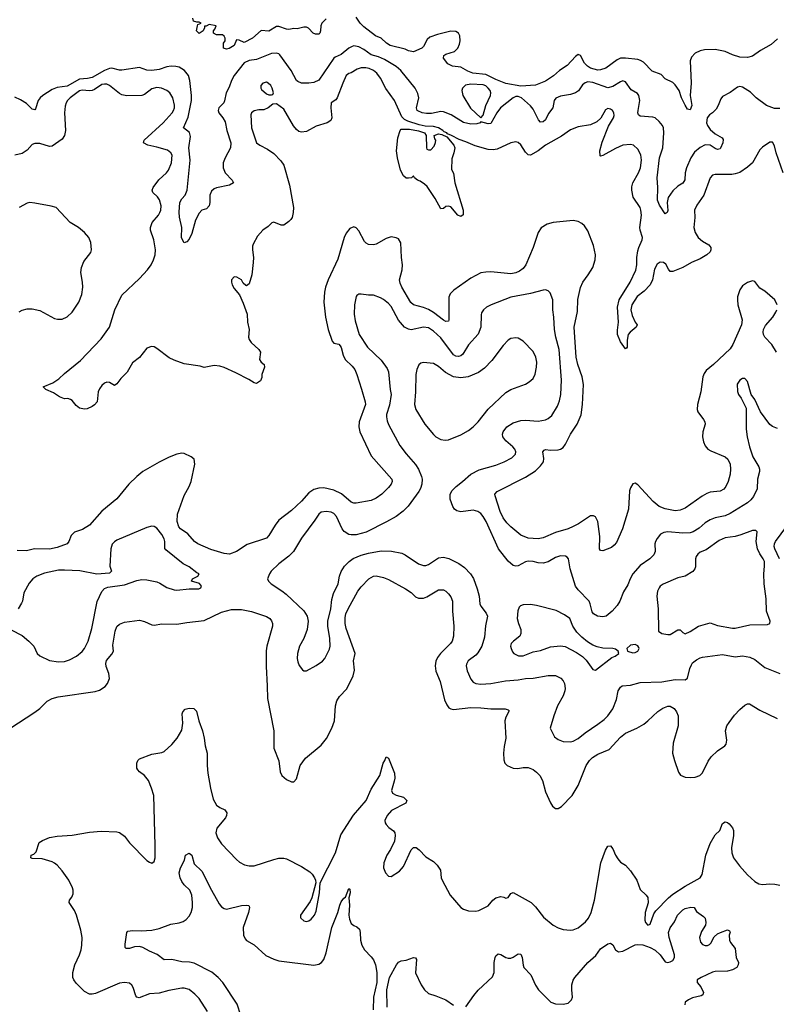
# Model space of a CAD drawing. Header units: inches. Extents: x 1771504 to 1971212, y 471788 to 643615.
# Tile 360 of 587: x 1892210 to 1898281, y 560294 to 568198. Entities that reach past the tile are written whole.
import ezdxf

# ---------------------------------------------------------------- set-up
doc = ezdxf.new("R2010")
doc.units = ezdxf.units.IN
doc.header["$MEASUREMENT"] = 0
doc.layers.add('B8596', color=7, linetype='Continuous')

msp = doc.modelspace()

# ---------------------------------------------------------------- linework, layer by layer
at = {"layer": 'B8596', "color": 5}
for points, elevation in [([(1894670, 568205.2), (1894634.8, 568170), (1894626.8, 568150), (1894624.7, 568110), (1894618, 568090), (1894610, 568082), (1894583.1, 568083.1), (1894566, 568090), (1894528, 568130), (1894510, 568139), (1894490, 568139), (1894435.3, 568124.7), (1894410, 568128.7), (1894370, 568119.3), (1894350, 568122), (1894290, 568143.7), (1894270, 568142.7), (1894210, 568107), (1894148.1, 568111.9), (1894077.3, 568050), (1894010, 568016), (1893970, 568035.3), (1893950, 568038), (1893931.3, 567990), (1893890, 567966), (1893870, 567962), (1893846, 567970), (1893846, 568010), (1893858, 568030), (1893858, 568050), (1893850, 568066), (1893836.4, 568076.4), (1893790, 568078), (1893766, 568090), (1893766, 568110), (1893776.4, 568123.6), (1893786, 568150), (1893730, 568159), (1893707.3, 568147.3), (1893692.7, 568147.3), (1893692.7, 568132.7), (1893682, 568110), (1893650, 568088.7), (1893629, 568110), (1893635.3, 568150), (1893640.2, 568159.8), (1893666, 568170), (1893650, 568178), (1893630, 568178), (1893605.6, 568185.6), (1893599, 568210)], 340), ([(1898290, 568045.6), (1898240.4, 567999.6), (1898154.9, 567950), (1898090, 567905.8), (1898050, 567893.7), (1897990, 567898.2), (1897930, 567917.2), (1897870, 567943.6), (1897790, 567958.4), (1897704, 567956), (1897670, 567947.9), (1897630, 567929), (1897601.4, 567898.6), (1897590.8, 567869.2), (1897597.2, 567690), (1897591.4, 567590), (1897603.7, 567510), (1897590, 567475.1), (1897570, 567481.2), (1897550, 567512.7), (1897519.7, 567570), (1897500.9, 567630), (1897470, 567675.3), (1897450, 567693.5), (1897390, 567723.6), (1897357.8, 567757.8), (1897284.6, 567784.6), (1897216.5, 567856.5), (1897192, 567872), (1897170, 567879.4), (1897070, 567889.9), (1897030, 567888.3), (1897003, 567877), (1896913.1, 567810), (1896870, 567795.4), (1896850, 567793.9), (1896790, 567809.3), (1896766, 567826), (1896743.4, 567850), (1896710, 567909.6), (1896690, 567919.6), (1896670, 567903.5), (1896602.1, 567830), (1896540.2, 567790), (1896493.3, 567746.7), (1896430, 567704.3), (1896350, 567673.6), (1896230, 567665.9), (1896110, 567687.2), (1896030, 567717.9), (1895950, 567758.1), (1895846, 567770), (1895805.2, 567785.2), (1895750, 567816), (1895684.1, 567824.1), (1895644.8, 567844.8), (1895609.5, 567889.5), (1895613.2, 567910), (1895630, 567920.5), (1895697.8, 567942.2), (1895725.8, 567970), (1895738.8, 568001.2), (1895743.9, 568030), (1895741, 568070), (1895730.5, 568090.5), (1895710, 568104.6), (1895670, 568105), (1895561.5, 568078.5), (1895502.3, 568057.7), (1895480.7, 568039.3), (1895450, 567984), (1895436, 567970), (1895370, 567941.2), (1895330.6, 567949.4), (1895302.9, 567962.9), (1895182.7, 567990), (1895152.3, 568010), (1895110, 568049.6), (1895066, 568070), (1894970, 568140.4), (1894941.5, 568170), (1894910, 568218.4)], 340), ([(1898310, 567486.4), (1898265.9, 567485.9), (1898202.7, 567510), (1898119.5, 567570), (1898075.4, 567615.4), (1898010, 567656.3), (1897990, 567662.4), (1897970, 567656.2), (1897910, 567614), (1897850, 567581.2), (1897835.8, 567564.2), (1897815.3, 567510), (1897798.7, 567481.3), (1897770.5, 567450), (1897746.1, 567433.9), (1897726.3, 567410), (1897722.2, 567370), (1897729.3, 567350), (1897750, 567317.3), (1897790, 567281.2), (1897848.2, 567250), (1897855.4, 567235.4), (1897852.6, 567210), (1897834.1, 567165.9), (1897830, 567160.7), (1897810, 567155.4), (1897790, 567163.5), (1897750, 567191.8), (1897710, 567195), (1897670, 567173.5), (1897625.4, 567134.5), (1897594.8, 567090), (1897560.9, 567010), (1897550.9, 566970), (1897546, 566914), (1897540.2, 566899.8), (1897530, 566885.4), (1897490, 566861), (1897450, 566823.5), (1897412.4, 566770), (1897404.6, 566730), (1897410, 566666), (1897404.7, 566650), (1897390, 566639), (1897343, 566710), (1897328.7, 566750), (1897331.7, 566850), (1897325.4, 566930), (1897345.3, 567090), (1897371.2, 567170), (1897378.9, 567290), (1897376.4, 567330), (1897368.6, 567348.6), (1897342, 567382), (1897310, 567409.5), (1897290, 567416.2), (1897190, 567424), (1897175.1, 567435.1), (1897169.8, 567449.8), (1897171.8, 567470), (1897187.1, 567550), (1897179.1, 567590), (1897166.5, 567606.5), (1897116.4, 567636.4), (1897070, 567699.3), (1897062.5, 567702.5), (1897050, 567706.6), (1897030, 567699.5), (1896970, 567661), (1896930, 567650.9), (1896810, 567693.8), (1896770, 567698.2), (1896748.6, 567691.4), (1896725.9, 567674.1), (1896693.1, 567626.9), (1896670.1, 567609.9), (1896630, 567597.7), (1896550, 567585.4), (1896511.6, 567568.5), (1896498.7, 567550), (1896488.9, 567490), (1896453.6, 567446.4), (1896430, 567395.6), (1896410, 567378.9), (1896390, 567376.9), (1896373.6, 567393.6), (1896330, 567480.5), (1896307.5, 567507.5), (1896236.3, 567570), (1896210, 567581.4), (1896190, 567580.8), (1896170, 567571.7), (1896069.2, 567490), (1896038.2, 567450), (1895990, 567365.1), (1895970, 567362), (1895910, 567378), (1895904.7, 567370), (1895878.7, 567361.3), (1895830, 567360.4), (1895770, 567372), (1895673.4, 567433.4), (1895610, 567458.2), (1895590, 567461), (1895514, 567446), (1895474.5, 567445.5), (1895440.5, 567450), (1895405.7, 567465.7), (1895399.8, 567470), (1895394, 567490), (1895413.7, 567570), (1895405.6, 567605.6), (1895382, 567650), (1895267.9, 567790), (1895230, 567823.5), (1895138.4, 567878.4), (1895090, 567900.4), (1895030, 567915.6), (1894970, 567959.4), (1894930, 567980.4), (1894891.9, 567988.1), (1894876.5, 567983.5), (1894850, 567968.6), (1894790, 567919.3), (1894742, 567898), (1894730, 567888.7), (1894610, 567713), (1894570, 567693), (1894531.1, 567688.9), (1894470, 567689.3), (1894442, 567702), (1894431.5, 567711.5), (1894388.6, 567790), (1894296.7, 567916.7), (1894290, 567923.5), (1894270, 567929.8), (1894230, 567926.4), (1894110, 567879.2), (1894050, 567869.9), (1894010, 567851.7), (1893930, 567749.8), (1893909.3, 567710.7), (1893890, 567656.4), (1893867.4, 567610), (1893854.3, 567545.7), (1893846.5, 567530), (1893807.9, 567490), (1893801.5, 567470), (1893806.5, 567450), (1893840.3, 567410), (1893858.1, 567378.1), (1893871, 567310), (1893905.3, 567210), (1893901.7, 567170), (1893858.4, 567090), (1893843.8, 567050), (1893842, 567010), (1893859.1, 566970), (1893914.8, 566910), (1893926, 566890), (1893892, 566870), (1893790.2, 566849.8), (1893770, 566840.5), (1893750, 566822.9), (1893734.6, 566790), (1893736, 566730), (1893730, 566704), (1893710, 566681.2), (1893670, 566669.3), (1893650, 566646), (1893620.3, 566590), (1893590, 566482), (1893570, 566435.3), (1893550, 566415.3), (1893530, 566408), (1893515.3, 566430), (1893509.3, 566450), (1893512, 566530), (1893492.6, 566612.6), (1893490, 566654), (1893496, 566730), (1893510, 566760.4), (1893537.4, 566790), (1893554, 566830), (1893576.7, 567070), (1893568.1, 567170), (1893581.5, 567261.5), (1893573.2, 567293.2), (1893523, 567330), (1893562.9, 567417.2), (1893587.1, 567550), (1893588.5, 567588.5), (1893575.3, 567710), (1893563, 567750), (1893531.6, 567790), (1893490, 567816.2), (1893463.7, 567823.7), (1893425.9, 567825.9), (1893390, 567818.9), (1893330, 567797.7), (1893270.4, 567790.4), (1893230, 567793.3), (1893170, 567814.2), (1893030, 567793.6), (1893010, 567793.5), (1892950, 567808.7), (1892930, 567806.3), (1892890, 567790.9), (1892790, 567734.6), (1892753.6, 567726.4), (1892690, 567722.1), (1892590, 567665.6), (1892510, 567655), (1892470, 567639.1), (1892394.5, 567590), (1892374, 567570), (1892359, 567550), (1892337.6, 567482.4), (1892330, 567474), (1892310, 567481), (1892264.3, 567524.3), (1892215.9, 567555.9), (1892170, 567577.5)], 360), ([(1898335.8, 566970), (1898279.8, 567130), (1898265.6, 567185.6), (1898250, 567216), (1898230, 567216.2), (1898170, 567174.5), (1898150, 567154), (1898091.2, 567048.8), (1898050, 567013.5), (1897990, 566972.3), (1897950, 566959.8), (1897923.4, 566956.6), (1897790, 566956.3), (1897770, 566949.5), (1897750.3, 566929.7), (1897698.5, 566790), (1897643.1, 566710), (1897625.3, 566670), (1897628.5, 566610), (1897620.3, 566530), (1897630.2, 566490), (1897655.6, 566450), (1897690, 566420.3), (1897740.5, 566390), (1897756.4, 566370), (1897757.1, 566350), (1897750, 566334), (1897724.9, 566310), (1897670, 566277.7), (1897600.7, 566250), (1897530, 566208), (1897450, 566177), (1897430, 566177.2), (1897415.1, 566195.1), (1897395.3, 566235.3), (1897377.2, 566250), (1897350, 566251.1), (1897325.2, 566234.8), (1897304.2, 566195.8), (1897287.3, 566110), (1897270.1, 566069.9), (1897220.6, 566019.4), (1897164.2, 565975.8), (1897122.8, 565910), (1897114.4, 565870), (1897123.4, 565823.4), (1897148.9, 565768.9), (1897164, 565750), (1897157.3, 565730), (1897109.2, 565690.8), (1897093.7, 565670), (1897084.4, 565624.4), (1897084.7, 565570), (1897079.8, 565560.2), (1897070, 565555.3), (1897030, 565612.3), (1897007.7, 565670), (1897006.5, 565706.5), (1897014.8, 565770), (1897008.1, 565890), (1897021.5, 565950), (1897108.1, 566091.9), (1897152.8, 566187.2), (1897161.3, 566230), (1897162.9, 566290), (1897170, 566342.4), (1897177.4, 566370), (1897205, 566430), (1897207.6, 566450), (1897187.9, 566510), (1897186.2, 566530), (1897199.9, 566630), (1897195.4, 566670), (1897187.6, 566690), (1897133.8, 566773.8), (1897121, 566830), (1897122.5, 566857.6), (1897131.1, 566888.9), (1897176.1, 566970), (1897192.2, 567010), (1897200.4, 567070), (1897193.2, 567113.2), (1897170, 567158), (1897136, 567190), (1897110, 567197.4), (1897050, 567190.9), (1896990, 567164.2), (1896890, 567108), (1896870, 567103.7), (1896866.7, 567106.7), (1896865.9, 567145.9), (1896884, 567216), (1896935.7, 567344.3), (1896973.7, 567410), (1896978.9, 567430), (1896978, 567450), (1896967, 567470), (1896950, 567481.3), (1896930, 567484.7), (1896910, 567475.6), (1896873.5, 567406.5), (1896842, 567378), (1896790, 567354), (1896690, 567338), (1896630, 567314.5), (1896556.6, 567263.4), (1896430, 567191.6), (1896370, 567145.3), (1896310, 567111), (1896290, 567114.3), (1896270, 567135.1), (1896230, 567194), (1896210, 567211.5), (1896190, 567218), (1896150, 567211.1), (1896041.2, 567158.8), (1896010, 567152.7), (1895970, 567155.7), (1895864.9, 567184.9), (1895790, 567218.2), (1895735.9, 567235.9), (1895675.1, 567270), (1895642, 567282), (1895637.2, 567290), (1895617.2, 567297.2), (1895606, 567310), (1895570, 567330.6), (1895530, 567339.8), (1895464.4, 567344.4), (1895415.4, 567355.4), (1895323.9, 567383.9), (1895297, 567397), (1895277.6, 567417.6), (1895216.4, 567550), (1895147.2, 567647.2), (1895104.7, 567730), (1895076.8, 567770), (1895050, 567791.4), (1895012.8, 567807.2), (1894987.7, 567812.3), (1894950, 567811.6), (1894918.7, 567801.3), (1894870, 567771), (1894850, 567767.3), (1894830, 567749.7), (1894802.7, 567690), (1894757.8, 567570), (1894745.9, 567554.1), (1894710.3, 567529.7), (1894705.8, 567490), (1894715.2, 567410), (1894705.7, 567390), (1894676.4, 567370), (1894590, 567343.1), (1894510, 567301.8), (1894470, 567296.5), (1894450, 567302), (1894430, 567315.6), (1894405.6, 567345.6), (1894330, 567479.5), (1894270, 567524), (1894239.8, 567520.2), (1894202.8, 567490), (1894170, 567475.1), (1894130, 567475.4), (1894090, 567466), (1894070.4, 567450), (1894065.2, 567434.8), (1894070.2, 567330), (1894110, 567210.6), (1894135.5, 567190), (1894197.8, 567157.8), (1894250, 567123.1), (1894305.9, 567065.9), (1894328.1, 567030), (1894373.5, 566870), (1894406.3, 566690), (1894405.3, 566650), (1894397.1, 566610), (1894386.7, 566593.3), (1894370, 566579.3), (1894330, 566549.4), (1894308, 566550), (1894250, 566574), (1894233.2, 566566.8), (1894202.9, 566537.1), (1894162, 566510), (1894118.8, 566461.2), (1894083.1, 566396.9), (1894078.8, 566381.2), (1894077, 566350), (1894085.3, 566290), (1894084.2, 566250), (1894072, 566150), (1894050, 566078), (1894030, 566062), (1894024.7, 566064.7), (1894003.2, 566083.2), (1893988.7, 566110), (1893952.7, 566132.7), (1893930, 566133.2), (1893910.6, 566109.4), (1893908.5, 566090), (1893913.4, 566070), (1893930, 566040.7), (1893974.8, 565990), (1894003.9, 565923.9), (1894035.3, 565835.2), (1894038.7, 565770), (1894050.4, 565710), (1894047, 565650), (1894052.2, 565630), (1894067, 565607), (1894127.7, 565550), (1894142, 565530), (1894134.8, 565470), (1894148.5, 565448.5), (1894170.7, 565430), (1894173, 565410), (1894154, 565350), (1894153.4, 565326.6), (1894141, 565299), (1894110, 565279), (1894090, 565284), (1894049.4, 565309.4), (1893943.5, 565363.5), (1893850, 565407.4), (1893816.8, 565416.8), (1893770, 565421), (1893690, 565405.2), (1893658, 565418), (1893530, 565436.4), (1893450, 565464.5), (1893410, 565484.2), (1893310, 565559.7), (1893290, 565571.2), (1893266.5, 565573.5), (1893230, 565560.7), (1893172.3, 565487.7), (1893115.6, 565444.4), (1893071.3, 565370), (1893022, 565318), (1892990, 565274.5), (1892970, 565262.9), (1892930, 565287), (1892910, 565289.5), (1892890, 565280.7), (1892870, 565262.9), (1892850, 565235.1), (1892840.3, 565210), (1892831.6, 565130), (1892810, 565105.6), (1892790, 565091.8), (1892750, 565075.1), (1892730, 565072.7), (1892690, 565079), (1892661.5, 565101.5), (1892630, 565142), (1892618, 565150), (1892596.5, 565156.5), (1892570, 565155.1), (1892530, 565169.5), (1892482, 565202), (1892419, 565230), (1892399, 565250), (1892476.6, 565283.4), (1892524.7, 565315.3), (1892570, 565359.1), (1892697.5, 565462.5), (1892863.1, 565636.9), (1892929.9, 565730.1), (1892972.7, 565870), (1893030, 565986.7), (1893170, 566119.7), (1893234.2, 566190), (1893264, 566230), (1893284.5, 566270), (1893296.3, 566310), (1893299.5, 566350), (1893285, 566430), (1893259.5, 566510), (1893259.5, 566530), (1893272.7, 566570), (1893322.5, 566630), (1893334, 566650), (1893341, 566670), (1893343.9, 566703.9), (1893331.7, 566751.7), (1893315.3, 566775.3), (1893279.1, 566810), (1893273.1, 566830), (1893280.3, 566850), (1893326.5, 566913.5), (1893388.4, 566970), (1893403.9, 566990), (1893427.6, 567050), (1893432.1, 567110), (1893422.4, 567130), (1893395.1, 567150), (1893310, 567175.2), (1893238, 567190), (1893203.6, 567210), (1893209.7, 567230), (1893361.2, 567370), (1893432.4, 567450), (1893444, 567470), (1893451, 567490), (1893452.3, 567512.3), (1893439.7, 567570), (1893413.6, 567610), (1893389.4, 567630), (1893348.7, 567648.7), (1893310, 567654.8), (1893270, 567642.8), (1893210, 567597.3), (1893190.2, 567589.8), (1893070, 567587.2), (1893030, 567595.2), (1893010, 567604.7), (1892930, 567669.9), (1892910, 567679.5), (1892890, 567682), (1892870, 567677.4), (1892810, 567638.5), (1892790, 567630.9), (1892770, 567628.1), (1892710, 567633.3), (1892690, 567627.8), (1892613.8, 567570), (1892594, 567550), (1892582, 567530), (1892575, 567505), (1892569.3, 567450), (1892577.7, 567310), (1892568.2, 567270), (1892550, 567240.4), (1892470, 567182.6), (1892450, 567180.4), (1892370, 567204), (1892330, 567205.6), (1892310, 567196.2), (1892268.4, 567150), (1892230, 567124), (1892170, 567111.3)], 380), ([(1892205.9, 565854.1), (1892230, 565865.7), (1892270, 565876), (1892310, 565877.4), (1892370, 565863.1), (1892490, 565800.3), (1892513.5, 565793.5), (1892550, 565793.7), (1892590, 565813.4), (1892629.8, 565850.2), (1892684.4, 565930), (1892707.9, 565992.1), (1892716.8, 566050), (1892714.4, 566090), (1892700.3, 566170), (1892706.4, 566210), (1892724.1, 566255.9), (1892779.3, 566330), (1892786, 566350), (1892779.3, 566410), (1892764, 566450), (1892729.4, 566489.4), (1892682, 566530), (1892615.3, 566570), (1892502, 566690), (1892462, 566702), (1892330, 566726), (1892290, 566729.7), (1892270, 566725.1), (1892206, 566690)], 420), ([(1898287.6, 565910), (1898269.4, 565950), (1898190, 566018.4), (1898150, 566042.7), (1898110, 566095.6), (1898090, 566102), (1898050, 566089.7), (1898010, 566061.3), (1897987.9, 566030), (1897970, 565974), (1897969.1, 565950), (1897973.8, 565910), (1898007.2, 565790), (1898002.6, 565750), (1897931.8, 565590), (1897910, 565556.9), (1897777.3, 565430), (1897719, 565381), (1897702, 565358), (1897692.6, 565330), (1897675.3, 565210), (1897648.7, 565110), (1897647, 565070), (1897652.4, 565050), (1897698.4, 564990), (1897708.5, 564970), (1897710.4, 564950), (1897691.8, 564890), (1897690.3, 564850), (1897696.5, 564810), (1897710, 564778), (1897731.9, 564751.9), (1897756.6, 564736.6), (1897870, 564690.3), (1897891.8, 564670), (1897911.3, 564631.3), (1897914.6, 564590), (1897910.2, 564549.8), (1897894, 564490), (1897877.4, 564450), (1897861.6, 564430), (1897830, 564412.8), (1897750, 564404.5), (1897724.3, 564395.7), (1897685.6, 564374.4), (1897550, 564276.9), (1897510, 564261), (1897470, 564255.1), (1897390, 564270.7), (1897342, 564290), (1897293.5, 564330), (1897170, 564464.5), (1897150, 564478), (1897130, 564472.7), (1897110, 564439), (1897103.8, 564416.2), (1897096.1, 564270), (1897048.2, 564111.8), (1896997.8, 564002.3), (1896981.2, 563978.8), (1896958.2, 563961.8), (1896890, 563934), (1896870, 563937.2), (1896863.6, 563950), (1896864.7, 564050), (1896849.8, 564169.8), (1896830, 564207.3), (1896815.4, 564215.4), (1896790, 564214.7), (1896694.9, 564150), (1896650, 564128.6), (1896610, 564112.3), (1896510, 564082.7), (1896410, 564039.2), (1896370, 564032.1), (1896290, 564036), (1896230, 564060.5), (1896150, 564126.4), (1896119, 564159), (1896090, 564200.4), (1896064.7, 564250), (1896024.8, 564375.2), (1896023.7, 564390), (1896040.9, 564410), (1896270, 564525.2), (1896350, 564576.5), (1896390, 564616.1), (1896413.2, 564650), (1896416.1, 564676.1), (1896407.6, 564730), (1896417.4, 564742.6), (1896430, 564747.2), (1896470, 564743.2), (1896530, 564746.5), (1896550, 564751.8), (1896570, 564764.9), (1896590, 564790.5), (1896629.8, 564870), (1896683.5, 564950), (1896714.4, 565025.6), (1896727.1, 565110), (1896733.3, 565270), (1896724.6, 565330), (1896689.4, 565429.4), (1896676.5, 565490), (1896658.5, 565730), (1896685.4, 565854.6), (1896689, 565951), (1896710.6, 566049.4), (1896728.4, 566091.6), (1896772.4, 566150), (1896808.2, 566210), (1896828, 566270), (1896831.2, 566310), (1896813.8, 566386.2), (1896770, 566502.7), (1896742.3, 566542.3), (1896721.7, 566561.7), (1896690, 566577.6), (1896650, 566586), (1896490, 566571.3), (1896442.5, 566557.5), (1896393.4, 566526.6), (1896370, 566489.2), (1896330.3, 566370), (1896270.2, 566230), (1896250, 566202), (1896221, 566179), (1896190, 566165.6), (1896150, 566158), (1895990, 566173.5), (1895950, 566172.4), (1895910, 566165.1), (1895830, 566123.5), (1895693.1, 566026.9), (1895663.7, 565996.3), (1895653.1, 565970), (1895653.8, 565790), (1895650, 565779.3), (1895630, 565775.4), (1895610, 565785.8), (1895530, 565847.8), (1895490, 565870.5), (1895450, 565887.8), (1895368.6, 565908.6), (1895347.8, 565927.8), (1895275.4, 566050), (1895262.1, 566082.1), (1895258.1, 566110), (1895278.9, 566190), (1895281.6, 566230), (1895273.2, 566290), (1895267.9, 566407.9), (1895250, 566438), (1895230, 566447), (1895190, 566454), (1895150, 566440.5), (1895070, 566395.1), (1895050, 566389.7), (1895010, 566393.7), (1894990, 566403.5), (1894976.6, 566416.6), (1894930, 566502.7), (1894910, 566526.6), (1894890, 566535.1), (1894858, 566522), (1894830, 566485.2), (1894814, 566450), (1894763.4, 566276.6), (1894684.4, 566110), (1894664.4, 566050), (1894654.9, 566010), (1894649.1, 565930), (1894663.6, 565810), (1894686, 565710), (1894718.3, 565618.3), (1894730, 565601.6), (1894770, 565593), (1894780.5, 565580.5), (1894790, 565565.5), (1894804.8, 565504.8), (1894821.3, 565470), (1894877.5, 565417.5), (1894898, 565390), (1894916, 565350), (1894952.1, 565232.1), (1894982.8, 565130), (1894983.6, 565110), (1894932.8, 564970), (1894930.3, 564930), (1894940.3, 564890), (1895030, 564697.1), (1895196.4, 564510), (1895198.7, 564490), (1895190.3, 564470), (1895170, 564443), (1895115.3, 564390), (1895070, 564358.3), (1895030, 564339.8), (1894910, 564317.6), (1894890, 564318), (1894870, 564326.2), (1894791.4, 564391.4), (1894730, 564420.6), (1894650, 564439.8), (1894610, 564436.5), (1894570, 564426.6), (1894530, 564399.8), (1894470, 564332.8), (1894390, 564258.3), (1894290, 564180.5), (1894258.5, 564141.5), (1894210, 564056.2), (1894190, 564036.3), (1894034.4, 563985.6), (1893950, 563928.5), (1893893, 563907), (1893850, 563911.9), (1893744.2, 563944.2), (1893639.5, 563990), (1893611.5, 564010), (1893557.6, 564070), (1893499.6, 564110), (1893487.3, 564127.3), (1893473.1, 564170), (1893477.2, 564230), (1893530, 564378), (1893568.7, 564450), (1893584.5, 564490), (1893616.3, 564630), (1893609.4, 564670), (1893586, 564690), (1893530, 564716.9), (1893510, 564718.3), (1893470, 564711.1), (1893410, 564686.9), (1893330, 564647.1), (1893198.4, 564570), (1893150, 564531.3), (1893086, 564470), (1892988.8, 564351.2), (1892870, 564253.3), (1892770, 564141.7), (1892714.8, 564105.2), (1892650, 564085.6), (1892622.8, 564057.2), (1892604.6, 564010), (1892590.4, 563990), (1892510, 563960.9), (1892450, 563949), (1892328.2, 563951.8), (1892265.1, 563934.9), (1892190, 563938)], 420), ([(1898290, 564917.6), (1898251.7, 564931.7), (1898228.8, 564948.8), (1898154.3, 565050), (1898109, 565150), (1898079.3, 565190), (1898050, 565294), (1898030, 565317.2), (1898010, 565317.2), (1897990, 565304), (1897968.5, 565271.5), (1897970, 565214), (1897978.8, 565190), (1897999.9, 565159.9), (1898039, 565079), (1898039.5, 564910), (1898047.2, 564850), (1898067.2, 564770), (1898094.3, 564690), (1898140.7, 564610), (1898146.4, 564590), (1898146.4, 564570), (1898131.4, 564510), (1898127.5, 564432.5), (1898098.3, 564370), (1898076.7, 564343.3), (1898050, 564320.4), (1897910, 564233.1), (1897870, 564215.1), (1897790, 564199.3), (1897750, 564184.5), (1897710, 564159.2), (1897663.6, 564116.5), (1897613.6, 564086.4), (1897590, 564079.5), (1897530, 564075), (1897410, 564087.4), (1897378, 564082), (1897352.7, 564067.3), (1897325.4, 564034.6), (1897312.2, 564010), (1897307, 563990), (1897308.8, 563930), (1897298, 563902), (1897266.7, 563870), (1897190, 563815.4), (1897131.2, 563748.8), (1897108.8, 563710), (1897090, 563662.7), (1897055.4, 563604.6), (1897026, 563530), (1897005, 563495), (1896963.1, 563450), (1896914.9, 563410), (1896890, 563403.5), (1896846.3, 563410), (1896813.7, 563430), (1896804.3, 563444.3), (1896788.9, 563510), (1896778.8, 563530), (1896690, 563620.4), (1896669.8, 563650), (1896626.8, 563790), (1896612.8, 563870), (1896602.8, 563882.8), (1896590, 563891.1), (1896550, 563893.1), (1896510, 563879.8), (1896450, 563846.2), (1896410, 563835.3), (1896370, 563838.8), (1896330, 563849.8), (1896290, 563850.8), (1896270, 563845.7), (1896210, 563814.3), (1896190, 563811.2), (1896170, 563816.9), (1896130, 563852.8), (1896052.9, 563950), (1895952.7, 564170), (1895930, 564209.6), (1895910, 564232.8), (1895887, 564250), (1895850, 564260.8), (1895750, 564248.1), (1895716.4, 564256.4), (1895698.5, 564270), (1895684.5, 564290), (1895665, 564350), (1895664.8, 564390), (1895681.2, 564418.8), (1895711.1, 564450), (1895764, 564490), (1895830.5, 564549.5), (1895896.6, 564583.4), (1896030, 564622.6), (1896097, 564650), (1896158.7, 564681.3), (1896189.6, 564710), (1896191.2, 564730), (1896182.4, 564750), (1896166, 564770), (1896110, 564816.4), (1896087.9, 564850), (1896084.8, 564870), (1896089.8, 564890), (1896118.3, 564930), (1896170, 564962.8), (1896230, 564981.3), (1896270, 564983.2), (1896370, 564976), (1896430, 564985.7), (1896450, 564995.8), (1896478.7, 565021.3), (1896525.4, 565094.6), (1896541.3, 565138.7), (1896552.7, 565190), (1896556.3, 565303.7), (1896538, 565550), (1896511.3, 565650), (1896500.7, 565710), (1896495.9, 565810), (1896487.8, 565870), (1896486.9, 565950), (1896466.3, 566006.3), (1896450, 566020.9), (1896430, 566029.5), (1896410, 566027.6), (1896310, 566000.9), (1896150, 565971.8), (1895994, 565910), (1895955.5, 565890), (1895930.3, 565869.7), (1895916, 565844), (1895911.8, 565828.2), (1895911.3, 565730), (1895890, 565673.6), (1895810.8, 565589.2), (1895766.6, 565513.4), (1895750, 565499.8), (1895730, 565493.6), (1895710, 565496.2), (1895690, 565508), (1895590, 565643.5), (1895530, 565698), (1895490, 565724.1), (1895450, 565730.7), (1895350, 565709.8), (1895330, 565713.6), (1895298.9, 565730), (1895250, 565785.1), (1895190, 565895.6), (1895170, 565919.6), (1895130, 565952), (1895105.8, 565965.8), (1895050, 565986.6), (1895010, 565986.6), (1894950, 565995.6), (1894930, 565993.6), (1894915.6, 565984.4), (1894910, 565977.2), (1894895.6, 565910), (1894893.3, 565833.3), (1894901.6, 565781.6), (1894934.9, 565670), (1895001.5, 565570), (1895110, 565464.6), (1895159.3, 565399.3), (1895170, 565370.8), (1895182.4, 565230), (1895190.2, 565190), (1895176.4, 565103.6), (1895154.4, 565030), (1895152.6, 565010), (1895158.6, 564978.6), (1895169.3, 564949.3), (1895259.5, 564779.5), (1895310, 564712), (1895386.8, 564626.8), (1895409.1, 564590), (1895434.9, 564530), (1895439, 564510), (1895436.5, 564470), (1895426.5, 564433.5), (1895412.9, 564410), (1895326.2, 564293.8), (1895287.9, 564252.1), (1895230, 564211.1), (1895153.4, 564166.6), (1894990, 564084.7), (1894910, 564064), (1894870, 564062.3), (1894850, 564066), (1894813, 564090), (1894797.2, 564110), (1894753.1, 564210), (1894730, 564233.7), (1894710, 564244.4), (1894670, 564250.8), (1894630, 564244), (1894610, 564229.6), (1894578.9, 564181.1), (1894470, 564037), (1894407, 563930), (1894370, 563892.8), (1894290.2, 563829.8), (1894228, 563770), (1894213, 563750), (1894197.3, 563710), (1894206, 563690), (1894226.8, 563670), (1894314.2, 563614.2), (1894347.1, 563587.1), (1894490, 563454), (1894516.5, 563410), (1894525.3, 563370), (1894517.3, 563302.7), (1894488.7, 563230), (1894454.6, 563170), (1894438, 563110), (1894437, 563070), (1894442.3, 563042.3), (1894453.4, 563013.4), (1894478.8, 562978.8), (1894490, 562970.7), (1894510, 562970.6), (1894590, 563014), (1894640.7, 563050), (1894658, 563070), (1894696.1, 563143.9), (1894701.7, 563170), (1894699.8, 563230), (1894682.9, 563330), (1894681.4, 563370), (1894705.2, 563470), (1894715.3, 563544.7), (1894727.5, 563592.5), (1894765.6, 563670), (1894776.5, 563730), (1894790, 563768.7), (1894816.5, 563810), (1894853.5, 563850), (1894886.6, 563873.4), (1894950, 563899.9), (1895010, 563916), (1895110, 563933.3), (1895192.5, 563932.5), (1895276.2, 563916.2), (1895303, 563903), (1895410, 563830.2), (1895450, 563815.6), (1895470, 563816.9), (1895490, 563824.9), (1895570, 563877.4), (1895610, 563883.2), (1895652.3, 563872.3), (1895733.3, 563833.3), (1895779.7, 563799.7), (1895827.4, 563750), (1895851, 563711), (1895881.3, 563630), (1895897.3, 563570), (1895902, 563510), (1895910.4, 563490), (1895954, 563434), (1895962.6, 563410), (1895947.3, 563332.7), (1895938.7, 563241.3), (1895917.4, 563170), (1895885.5, 563114.5), (1895870, 563097.4), (1895809.3, 563050.7), (1895796.3, 563023.7), (1895793.1, 563010), (1895800.9, 562970), (1895830, 562903), (1895850, 562881.3), (1895870, 562870.3), (1895910, 562864.2), (1895990, 562869.2), (1896108.9, 562891.1), (1896210, 562899.1), (1896270, 562909.1), (1896330, 562911.3), (1896450, 562933.4), (1896510, 562932.4), (1896551.8, 562911.8), (1896572, 562892), (1896582.8, 562870), (1896587.4, 562830), (1896584.9, 562810), (1896571.6, 562770), (1896524.2, 562690), (1896494.9, 562610), (1896467.3, 562510), (1896500.9, 562440.9), (1896530, 562419.3), (1896570, 562404.9), (1896630, 562401.3), (1896650, 562405.3), (1896690, 562427.4), (1896746.2, 562473.8), (1896850, 562541.7), (1896899.3, 562580.7), (1896930.6, 562609.4), (1896970, 562666.7), (1896998.8, 562741.2), (1897011.1, 562810), (1897030, 562840.5), (1897045.2, 562850), (1897110, 562856.5), (1897190, 562876.9), (1897362, 562882), (1897470, 562902), (1897550, 562898.4), (1897570, 562911), (1897586.6, 562990), (1897599.8, 563020.2), (1897610, 563034.6), (1897640.4, 563059.6), (1897670, 563076.5), (1897690, 563081.8), (1897850, 563101.2), (1897950, 563083.1), (1898010, 563090.3), (1898070, 563080.3), (1898110, 563062), (1898190, 562998), (1898310, 562950.3)], 440), ([(1898282, 565530), (1898246.6, 565590), (1898188.8, 565650), (1898179.8, 565670), (1898177.2, 565690), (1898179.8, 565710), (1898195.4, 565744.6), (1898252.8, 565810), (1898278.9, 565850), (1898286, 565870)], 420), ([(1892139.9, 563299.9), (1892230, 563253.4), (1892284, 563210), (1892322, 563170), (1892350.3, 563110.3), (1892371.8, 563091.8), (1892450, 563052.7), (1892522.3, 563042.3), (1892570, 563045.7), (1892610, 563059), (1892664.2, 563090), (1892710, 563126), (1892729.7, 563150), (1892758, 563210), (1892789.7, 563310), (1892832.4, 563527.6), (1892870, 563607.3), (1892890, 563633), (1892918, 563642), (1893050, 563661.1), (1893150, 563697.1), (1893190, 563703.1), (1893230, 563700.4), (1893310, 563684.4), (1893335.1, 563675.1), (1893390, 563640.3), (1893450, 563621.1), (1893470, 563618.9), (1893570, 563630.5), (1893646, 563630), (1893662, 563638), (1893669.2, 563650), (1893651.5, 563671.5), (1893588, 563690), (1893595.3, 563710), (1893638, 563730), (1893648.7, 563750), (1893630, 563758), (1893570, 563805.8), (1893520.5, 563830), (1893381.4, 563941.4), (1893373.9, 563953.9), (1893375.3, 564010), (1893369.8, 564030), (1893350, 564065.4), (1893310, 564116.9), (1893290, 564129.7), (1893270, 564131.3), (1893230, 564122.6), (1892990, 564019.7), (1892970, 564007.3), (1892952.8, 563987.3), (1892940.3, 563950), (1892931.7, 563811.7), (1892946.8, 563770), (1892930, 563756), (1892830, 563748), (1892692.9, 563773), (1892570, 563780.5), (1892521.6, 563778.4), (1892410, 563755.1), (1892347.8, 563732.2), (1892315.8, 563710), (1892285.6, 563674.4), (1892244, 563596), (1892231.6, 563530), (1892224.7, 563515.3), (1892198.4, 563470)], 440), ([(1898305.9, 563870), (1898269.1, 563950), (1898265, 563970), (1898266.6, 563990), (1898275, 564010), (1898366.4, 564133.6)], 440), ([(1892130.9, 562509.1), (1892330, 562638.9), (1892370, 562668.9), (1892430, 562726.5), (1892470, 562750.2), (1892518.2, 562761.8), (1892814.9, 562805.1), (1892850, 562814.9), (1892895.8, 562844.2), (1892915.1, 562870), (1892929.6, 562910.4), (1892926.3, 562950), (1892904.9, 563004.9), (1892900.3, 563030), (1892907.2, 563052.8), (1892950, 563106), (1892962, 563130), (1892957.4, 563177.4), (1892975.5, 563290), (1892990, 563328.2), (1893010, 563347), (1893050, 563361.3), (1893170, 563377.1), (1893210, 563368), (1893270, 563340.4), (1893290, 563338.7), (1893350, 563348.4), (1893470, 563344.9), (1893550, 563360.3), (1893690, 563376.1), (1893830, 563440.9), (1893910, 563462.6), (1893990, 563463.2), (1894070, 563446.9), (1894190, 563408.5), (1894217.1, 563390), (1894231.3, 563371.3), (1894239.5, 563350), (1894238.9, 563330), (1894192.9, 563170), (1894188.5, 563131.5), (1894187.1, 563007.1), (1894196.5, 562850), (1894197.4, 562750), (1894250.4, 562489.7), (1894248.2, 562350), (1894288.1, 562248.1), (1894299.3, 562159.3), (1894313.4, 562130), (1894350, 562099.3), (1894390, 562078.8), (1894410, 562081), (1894430, 562104.7), (1894461.6, 562210), (1894502.9, 562270), (1894630, 562375.5), (1894672.3, 562427.7), (1894715.6, 562510), (1894736.9, 562570), (1894743.5, 562690), (1894754, 562730), (1894774.8, 562765.2), (1894833.6, 562826.4), (1894886.6, 562930), (1894897.6, 562977.6), (1894889.6, 563050.4), (1894902.7, 563110), (1894828.4, 563310), (1894821.8, 563350), (1894821.3, 563398.7), (1894827.4, 563430), (1894846, 563470), (1894923.9, 563610), (1894950, 563645.3), (1895010.7, 563709.3), (1895048.8, 563731.2), (1895070, 563734.3), (1895130, 563720.8), (1895170, 563704.9), (1895306, 563630), (1895350, 563598.9), (1895386.1, 563566.1), (1895410, 563554), (1895450, 563553.2), (1895475.8, 563564.2), (1895570, 563621.1), (1895610, 563620.3), (1895630, 563610.4), (1895652, 563590), (1895670, 563564.9), (1895683.2, 563530), (1895683.2, 563450), (1895692.6, 563330), (1895691.3, 563250), (1895679.6, 563210), (1895666.5, 563190), (1895586.3, 563110), (1895561.5, 563078.5), (1895547.8, 563050), (1895543.6, 563010), (1895550.4, 562969.6), (1895584.5, 562884.5), (1895619.4, 562739.4), (1895637.1, 562697.1), (1895654.1, 562674.1), (1895670, 562664.9), (1895690, 562661.1), (1895830, 562676.2), (1895910, 562674.7), (1895990, 562664.8), (1896106.4, 562666.4), (1896130, 562658.8), (1896137.3, 562650), (1896110, 562599), (1896102.4, 562570), (1896110.3, 562430), (1896096.7, 562363.3), (1896092.8, 562310), (1896095.6, 562255.6), (1896102, 562230), (1896121, 562210), (1896170.4, 562190.4), (1896206.4, 562186.4), (1896250, 562195.3), (1896290, 562194.6), (1896330, 562178.7), (1896358, 562158), (1896384.4, 562130), (1896404.9, 562090), (1896430, 562001), (1896470.3, 561910.3), (1896485.3, 561885.3), (1896510, 561865.5), (1896530, 561865.5), (1896558.8, 561881.2), (1896642.9, 561970), (1896690, 562050.6), (1896756.2, 562210), (1896781.8, 562250), (1896805.6, 562274.4), (1896850, 562302.2), (1896939.9, 562340.1), (1897030, 562437.3), (1897070, 562471.7), (1897160.9, 562510), (1897217, 562543), (1897250, 562568.4), (1897330, 562644.2), (1897370, 562671.8), (1897410, 562688.7), (1897430, 562688.7), (1897461.6, 562670), (1897481.6, 562641.6), (1897493.1, 562610), (1897492.9, 562530), (1897453.4, 562390), (1897448.9, 562310), (1897463.1, 562250), (1897496.7, 562156.7), (1897513.4, 562133.4), (1897550, 562117.6), (1897590, 562114), (1897630, 562116.4), (1897668.2, 562131.8), (1897688.5, 562151.5), (1897734.2, 562245.8), (1897759.3, 562280.7), (1897810, 562328.9), (1897869.5, 562370), (1897877.7, 562382.3), (1897884.7, 562415.3), (1897873.6, 562490), (1897885.6, 562530), (1897902.5, 562557.6), (1897945.1, 562614.9), (1897990, 562661.6), (1898030, 562694.9), (1898050, 562704.9), (1898065.8, 562705.8), (1898150, 562656.4), (1898289.2, 562589.2)], 420), ([(1893715.8, 560235.8), (1893650, 560340.7), (1893616.3, 560376.3), (1893570, 560412.6), (1893530, 560424.4), (1893510, 560424), (1893405.4, 560405.4), (1893330, 560384.7), (1893250, 560379.3), (1893167.2, 560347.2), (1893150, 560351.8), (1893141.8, 560361.8), (1893119.7, 560430), (1893108.7, 560448.7), (1893090, 560463), (1893050, 560469.7), (1893010, 560463.1), (1892818.8, 560381.2), (1892790, 560375), (1892770, 560375.9), (1892730, 560395.7), (1892663.1, 560463.1), (1892643.9, 560490), (1892637, 560510), (1892636.2, 560550), (1892652, 560610), (1892689, 560690), (1892701.8, 560730), (1892708.8, 560770), (1892709.8, 560830), (1892700.3, 560890), (1892666, 561010), (1892648.3, 561048.3), (1892606, 561110), (1892609.2, 561130), (1892627.2, 561152.8), (1892638, 561182), (1892638.4, 561210), (1892633.6, 561230), (1892603.6, 561290), (1892550, 561364.5), (1892510, 561412), (1892490, 561427.3), (1892470, 561438.4), (1892390, 561462.7), (1892310, 561465.2), (1892298, 561470), (1892302, 561490), (1892322, 561498), (1892341.2, 561518.8), (1892367, 561593), (1892391.5, 561608.5), (1892448.2, 561631.8), (1892510, 561643.1), (1892630, 561652.2), (1892770, 561677), (1892863.4, 561683.4), (1892990, 561678), (1893010, 561673), (1893050, 561643), (1893090.4, 561590), (1893230, 561448), (1893250, 561434), (1893270, 561427.7), (1893290, 561441), (1893297.6, 561470), (1893298, 561570), (1893286, 561970), (1893268.6, 562030), (1893243.5, 562090), (1893211.9, 562131.9), (1893170, 562159.7), (1893156.5, 562176.5), (1893149.9, 562190), (1893149.9, 562230.1), (1893157.7, 562250), (1893170, 562264.2), (1893270, 562300.9), (1893350, 562314.4), (1893370, 562323.8), (1893430, 562379.1), (1893474, 562430), (1893510, 562496), (1893517.6, 562550), (1893514.2, 562625.8), (1893518.4, 562641.6), (1893537, 562663), (1893570, 562670.6), (1893607.7, 562667.7), (1893628.2, 562648.2), (1893646.3, 562570), (1893677.4, 562490), (1893690.3, 562430), (1893697, 562370), (1893712.9, 562310), (1893712.9, 562210), (1893719.6, 562150), (1893739.6, 562030), (1893761.8, 561941.8), (1893790, 561893), (1893814.4, 561874.4), (1893854.9, 561854.9), (1893871.7, 561830), (1893870.3, 561810), (1893860.3, 561790), (1893791.5, 561708.5), (1893784.6, 561670), (1893796.5, 561630), (1893830, 561581.3), (1893950, 561457.1), (1893974.6, 561434.6), (1894014.1, 561414.1), (1894050, 561405.3), (1894090, 561406), (1894250, 561456.9), (1894290, 561466.7), (1894330, 561467.6), (1894350, 561461.7), (1894470, 561399.5), (1894537.5, 561357.5), (1894557.4, 561337.4), (1894574.8, 561310), (1894584, 561290), (1894586.8, 561270), (1894554, 561150), (1894540.9, 561119.1), (1894463, 561010), (1894462, 560990), (1894465.5, 560985.5), (1894490, 560964.9), (1894510, 560958), (1894530, 560963), (1894550, 560978), (1894575.1, 561010), (1894590, 561041), (1894615.1, 561190), (1894622, 561270), (1894744, 561510), (1894786, 561654), (1894887.2, 561812.8), (1894990.7, 561930), (1895030, 562021.3), (1895100.7, 562130), (1895127.1, 562230), (1895139.5, 562250), (1895150, 562282), (1895170, 562271.3), (1895216.5, 562150), (1895219.2, 562110), (1895215.6, 562084.4), (1895194, 562010), (1895200.5, 561990), (1895230, 561972.2), (1895290, 561956), (1895317.1, 561930), (1895308, 561910), (1895194.4, 561850), (1895158, 561810), (1895140.7, 561770), (1895142.8, 561750), (1895150, 561738), (1895173.2, 561713.2), (1895210, 561686.8), (1895220.5, 561670), (1895223.8, 561650), (1895216.7, 561603.3), (1895184.5, 561535.5), (1895155.8, 561490), (1895132.2, 561430), (1895130.4, 561390), (1895146, 561350), (1895170, 561324), (1895190, 561319.1), (1895257.2, 561362.8), (1895290, 561401), (1895350, 561534.8), (1895370, 561554), (1895390, 561554), (1895414.7, 561534.7), (1895470, 561477.3), (1895530, 561440.5), (1895560.7, 561410), (1895587.3, 561370), (1895593, 561310), (1895599.3, 561290), (1895664.4, 561170), (1895750, 561070.8), (1895770, 561057.3), (1895810, 561044), (1895870, 561040.7), (1895893.8, 561046.2), (1895970, 561085.5), (1896006.6, 561130), (1896030, 561148), (1896070, 561158.4), (1896094.6, 561154.6), (1896110, 561146), (1896129.2, 561150.8), (1896150, 561182.8), (1896170, 561190.4), (1896313, 561110), (1896350, 561075.5), (1896412.3, 560992.3), (1896490, 560930.5), (1896530, 560908.2), (1896570, 560895.5), (1896630, 560890.5), (1896650, 560892.7), (1896690, 560908.2), (1896750, 560954.9), (1896774.1, 560985.9), (1896794.8, 561030), (1896821.2, 561130), (1896873.5, 561430), (1896910, 561530.7), (1896930, 561562.8), (1896950, 561566.8), (1896970, 561542.8), (1896992.2, 561490), (1897010, 561460.5), (1897030, 561436.3), (1897070, 561410.4), (1897110, 561366), (1897160.9, 561290), (1897190, 561214.9), (1897237.6, 561170), (1897250.2, 561150.2), (1897252.6, 561107.4), (1897228.9, 561030), (1897225.3, 560970), (1897230.6, 560950), (1897250, 560930.6), (1897270, 560936.3), (1897299.8, 561020.2), (1897314.4, 561045.6), (1897415.5, 561150), (1897450, 561178.6), (1897550, 561242), (1897671.6, 561308.4), (1897685.1, 561334.9), (1897716.5, 561490), (1897750, 561584.9), (1897790, 561655.8), (1897829.4, 561690), (1897850, 561746), (1897870, 561758.8), (1897890, 561754.8), (1897902.8, 561742.8), (1897930, 561710.6), (1897937, 561690), (1897938.9, 561650), (1897922, 561550), (1897925.5, 561510), (1897939, 561470), (1897985.6, 561405.6), (1898050, 561334.4), (1898110, 561279.1), (1898140.9, 561260.9), (1898170, 561255.5), (1898230, 561260.5), (1898270, 561259.3), (1898310, 561250.6)], 380), ([(1893984.5, 560204.5), (1893955, 560295), (1893840.3, 560470), (1893803.1, 560510), (1893752.8, 560552.8), (1893610, 560623.1), (1893571.4, 560631.4), (1893510, 560634.9), (1893430, 560653.5), (1893370, 560649.7), (1893313.8, 560693.8), (1893250, 560719.3), (1893197, 560750), (1893170, 560759.2), (1893130, 560756), (1893090, 560741.1), (1893063.3, 560743.3), (1893056, 560750), (1893055.6, 560775.6), (1893068.7, 560871.3), (1893078, 560882), (1893113.8, 560886.2), (1893183.4, 560883.4), (1893270, 560890.3), (1893330, 560901.3), (1893423.1, 560936.9), (1893490, 560948.8), (1893521, 560959), (1893545.6, 560974.4), (1893570, 561000.5), (1893585.7, 561030), (1893596.4, 561070), (1893597.2, 561110), (1893590.6, 561170.6), (1893574.2, 561210), (1893530, 561252.8), (1893510, 561279.6), (1893496.8, 561310), (1893489.8, 561350), (1893499.7, 561390), (1893531.8, 561450), (1893540.9, 561490), (1893570, 561507.3), (1893590.5, 561490), (1893610, 561421), (1893670, 561364), (1893748.4, 561210), (1893810, 561100.7), (1893830, 561076.3), (1893850, 561063), (1893870, 561058), (1893990, 561086.7), (1894030.4, 561090.4), (1894046.8, 561086.8), (1894050, 561082), (1894053, 561070), (1894044.9, 561030), (1894003.6, 560910), (1894004.4, 560850), (1894018.5, 560818.5), (1894030, 560807), (1894092, 560772), (1894185.7, 560685.7), (1894250, 560655.3), (1894290, 560644.2), (1894570, 560608.2), (1894610, 560615.5), (1894632.3, 560630), (1894650, 560654.8), (1894670, 560706), (1894714.2, 560910), (1894762.2, 561030), (1894779.3, 561090), (1894790, 561117.1), (1894810, 561144.9), (1894824.8, 561155.2), (1894850, 561224.7), (1894858, 561218), (1894860.7, 561190), (1894850.4, 561149.6), (1894855.3, 561090), (1894852, 561010), (1894856.7, 560976.7), (1894870, 560942.8), (1894890, 560926.8), (1894916.3, 560916.3), (1894935.9, 560895.9), (1894943, 560870), (1894944.9, 560810), (1894955.8, 560770), (1894977.1, 560730), (1895030, 560676.3), (1895048.4, 560650), (1895064.9, 560610), (1895074.4, 560550), (1895074.9, 560470), (1895048.2, 560350), (1895044.9, 560250)], 360), ([(1895790, 560274.8), (1895854.5, 560365.5), (1895890, 560406.8), (1896004.5, 560515.5), (1896016.2, 560550), (1896017.2, 560630), (1896024.7, 560670), (1896030, 560682), (1896050, 560699.1), (1896070, 560693), (1896110, 560668.5), (1896130, 560663.7), (1896150, 560665.3), (1896170, 560673.7), (1896210, 560698.4), (1896230, 560696.3), (1896243.1, 560670), (1896248.8, 560608.8), (1896255.5, 560590), (1896311.6, 560531.6), (1896348, 560448), (1896372.2, 560410), (1896471.2, 560311.2), (1896510, 560298), (1896570, 560295), (1896610, 560303.5), (1896638.4, 560330), (1896645.5, 560350), (1896639.8, 560410), (1896641.5, 560450), (1896651.8, 560488.2), (1896663.5, 560510), (1896770, 560630.4), (1896833.1, 560686.9), (1896870, 560739.3), (1896930, 560780.7), (1896950, 560786), (1896970, 560771), (1896990.4, 560730.4), (1897015.9, 560715.9), (1897050, 560721.3), (1897150, 560771.3), (1897170, 560775.2), (1897210, 560771.3), (1897270, 560750.2), (1897310, 560727.9), (1897349.1, 560690), (1897390, 560633.7), (1897410.3, 560630.3), (1897430, 560634.9), (1897450, 560646.5), (1897463.5, 560670), (1897463.5, 560690), (1897420.7, 560830), (1897415, 560870), (1897430, 560908), (1897463.7, 560956.3), (1897489.8, 561010), (1897530, 561051.7), (1897550, 561063.7), (1897594.9, 561074.9), (1897622, 561070), (1897639.8, 561039.8), (1897698.4, 560998.4), (1897710, 560984.7), (1897715.3, 560950), (1897712, 560930), (1897680.3, 560879.7), (1897665.7, 560830), (1897673, 560793), (1897690, 560774.4), (1897710, 560766.4), (1897730, 560765.5), (1897746.2, 560773.8), (1897755.8, 560784.2), (1897783.3, 560836.7), (1897810, 560858.4), (1897834, 560870), (1897890.6, 560890.6), (1897904.7, 560884.7), (1897910, 560874), (1897902.8, 560850), (1897906.8, 560810), (1897914.8, 560790), (1897950, 560742), (1897958.8, 560670), (1897977.3, 560630), (1897976.3, 560610), (1897964.9, 560590), (1897930.8, 560570), (1897890, 560559.2), (1897790, 560556.4), (1897768.4, 560551.6), (1897678.8, 560510), (1897647.3, 560490), (1897647.3, 560470), (1897674.6, 560434.6), (1897697.3, 560390), (1897691.3, 560370), (1897677.5, 560362.5), (1897610, 560346.6), (1897576, 560330), (1897551, 560310), (1897546, 560290)], 360), ([(1895158, 560270), (1895157, 560410), (1895177.2, 560510), (1895232.7, 560610), (1895250, 560631), (1895270, 560642.8), (1895310, 560648), (1895370, 560670.7), (1895386.4, 560666.4), (1895392.7, 560652.7), (1895387.1, 560547.1), (1895430.6, 560450.6), (1895458, 560410), (1895490, 560381), (1895550, 560362.8), (1895630, 560330.8), (1895690, 560286)], 360)]:
    msp.add_lwpolyline(points, dxfattribs=dict(at, elevation=elevation))
for points, elevation in [([(1894190, 567697), (1894161, 567690), (1894144.9, 567670), (1894144, 567650), (1894150, 567638), (1894190, 567602), (1894210, 567594), (1894230, 567594), (1894242, 567598), (1894246, 567610), (1894235.3, 567650), (1894224, 567670), (1894204, 567690)], 380), ([(1895830, 567680.6), (1895788.5, 567671.5), (1895764, 567650), (1895757.1, 567630), (1895765.6, 567590), (1895827.1, 567487.1), (1895910, 567411), (1895930, 567431), (1895949.8, 567510), (1895986.6, 567590), (1895989.8, 567610), (1895983.9, 567630), (1895969.8, 567650), (1895950, 567667), (1895930, 567676.4)], 360), ([(1895490, 567154), (1895510, 567154), (1895536.4, 567183.6), (1895547.3, 567212.7), (1895548, 567230), (1895541.2, 567241.2), (1895535.3, 567270), (1895570, 567282), (1895598, 567278), (1895638, 567258), (1895693.4, 567190), (1895701.6, 567170), (1895694.3, 567130), (1895678.5, 567081.5), (1895675.8, 566995.8), (1895690, 566966), (1895701.6, 566890), (1895767.7, 566670), (1895767.3, 566632.7), (1895750, 566617.2), (1895725.2, 566630), (1895670, 566697.2), (1895650, 566702), (1895630, 566698), (1895610, 566683.7), (1895590, 566679.3), (1895544.2, 566764.2), (1895478.5, 566858.5), (1895458.5, 566878.5), (1895422.4, 566902.4), (1895402, 566910), (1895378, 566930), (1895370, 566946), (1895354, 566930), (1895330, 566926.6), (1895310, 566927), (1895290, 566946), (1895266, 566990), (1895240.9, 567090), (1895233.3, 567146.7), (1895244, 567250), (1895261.6, 567310), (1895270, 567319.3), (1895339, 567319), (1895410, 567304.9), (1895458, 567290), (1895471.6, 567268.4), (1895474, 567170), (1895478, 567158)], 380), ([(1896190, 565644.5), (1896150, 565638), (1896130, 565626.6), (1896090, 565582), (1895998.6, 565461.4), (1895940, 565400), (1895892.7, 565367.3), (1895809.5, 565330.5), (1895750, 565323.4), (1895690, 565331.5), (1895626.8, 565366.8), (1895570, 565415.4), (1895530, 565437.4), (1895450, 565445.6), (1895430, 565442), (1895412.2, 565427.8), (1895396.4, 565390), (1895388.7, 565350), (1895386.9, 565210), (1895377.4, 565110), (1895388.8, 565070), (1895461.3, 564950), (1895530, 564868.2), (1895550.3, 564850.3), (1895590, 564828.2), (1895622.8, 564822.8), (1895650, 564824.9), (1895750, 564864.9), (1895810, 564899.5), (1895849.8, 564930.2), (1895888.8, 564971.2), (1895968.3, 565071.7), (1896110, 565206.4), (1896150, 565230.4), (1896268.1, 565271.9), (1896299.3, 565290), (1896330, 565317.3), (1896347, 565353), (1896356.9, 565410), (1896358.3, 565450), (1896352.6, 565490), (1896330, 565535.1), (1896250, 565618), (1896210, 565640.9)], 460), ([(1898090, 564098.7), (1897996.7, 564063.3), (1897950, 564050.8), (1897870, 564037.7), (1897821.9, 564018.1), (1897717.3, 563942.7), (1897670, 563922.6), (1897651.3, 563908.7), (1897638.7, 563890), (1897633.7, 563870), (1897633.5, 563806.5), (1897628.2, 563790), (1897611.6, 563768.5), (1897550, 563731.5), (1897490, 563717.4), (1897373.9, 563666.1), (1897350.4, 563650), (1897341.8, 563638.2), (1897327.4, 563610), (1897322.8, 563570), (1897334.3, 563470), (1897337.3, 563290), (1897362.8, 563270), (1897410, 563261.5), (1897430, 563263.8), (1897490, 563300.2), (1897510, 563301.1), (1897530, 563278), (1897550, 563268), (1897590, 563285.7), (1897657, 563330), (1897750, 563355.5), (1897810, 563334.4), (1897930, 563314), (1897950, 563314), (1898070, 563339.3), (1898210, 563343.8), (1898229.4, 563350.6), (1898231.3, 563370), (1898203.8, 563450), (1898200.6, 563550), (1898183.4, 563670), (1898180.5, 563750), (1898187.2, 563810), (1898185.9, 563850), (1898177.2, 563870), (1898147.9, 563910), (1898129.2, 563950), (1898119.8, 564010), (1898126.8, 564086.8), (1898116.9, 564096.9)], 460), ([(1896310, 563502.3), (1896250, 563499.7), (1896227.7, 563492.3), (1896218, 563482), (1896206.5, 563453.5), (1896202.2, 563390), (1896211.2, 563350), (1896230, 563302.8), (1896232.2, 563270), (1896222.8, 563250), (1896172, 563210), (1896154.6, 563190), (1896149.1, 563170), (1896152.9, 563150), (1896163.7, 563123.7), (1896175.5, 563110), (1896212.7, 563092.7), (1896250, 563091.3), (1896330, 563122.5), (1896390, 563135.1), (1896470, 563163.2), (1896550, 563172.6), (1896586.9, 563166.9), (1896678.9, 563118.9), (1896726.7, 563086.7), (1896756.4, 563056.4), (1896810, 562981.6), (1896830, 562976.4), (1896962, 563078), (1896989.3, 563090), (1897018, 563110), (1897013.2, 563130), (1896990, 563144.7), (1896970, 563149.7), (1896890, 563154.2), (1896844, 563164), (1896810, 563177.7), (1896764.9, 563204.9), (1896720.5, 563240.5), (1896681.1, 563281.1), (1896648.4, 563330), (1896623.7, 563390), (1896581, 563421), (1896515.8, 563455.8), (1896355.9, 563495.9)], 460), ([(1897150, 563182), (1897110, 563178), (1897082.8, 563150), (1897086, 563130), (1897130, 563114.9), (1897150, 563118), (1897170, 563128), (1897180.9, 563150), (1897178, 563158), (1897171.3, 563171.3)], 460)]:
    msp.add_lwpolyline(points, close=True, dxfattribs=dict(at, elevation=elevation))

doc.saveas('drawing.dxf')
